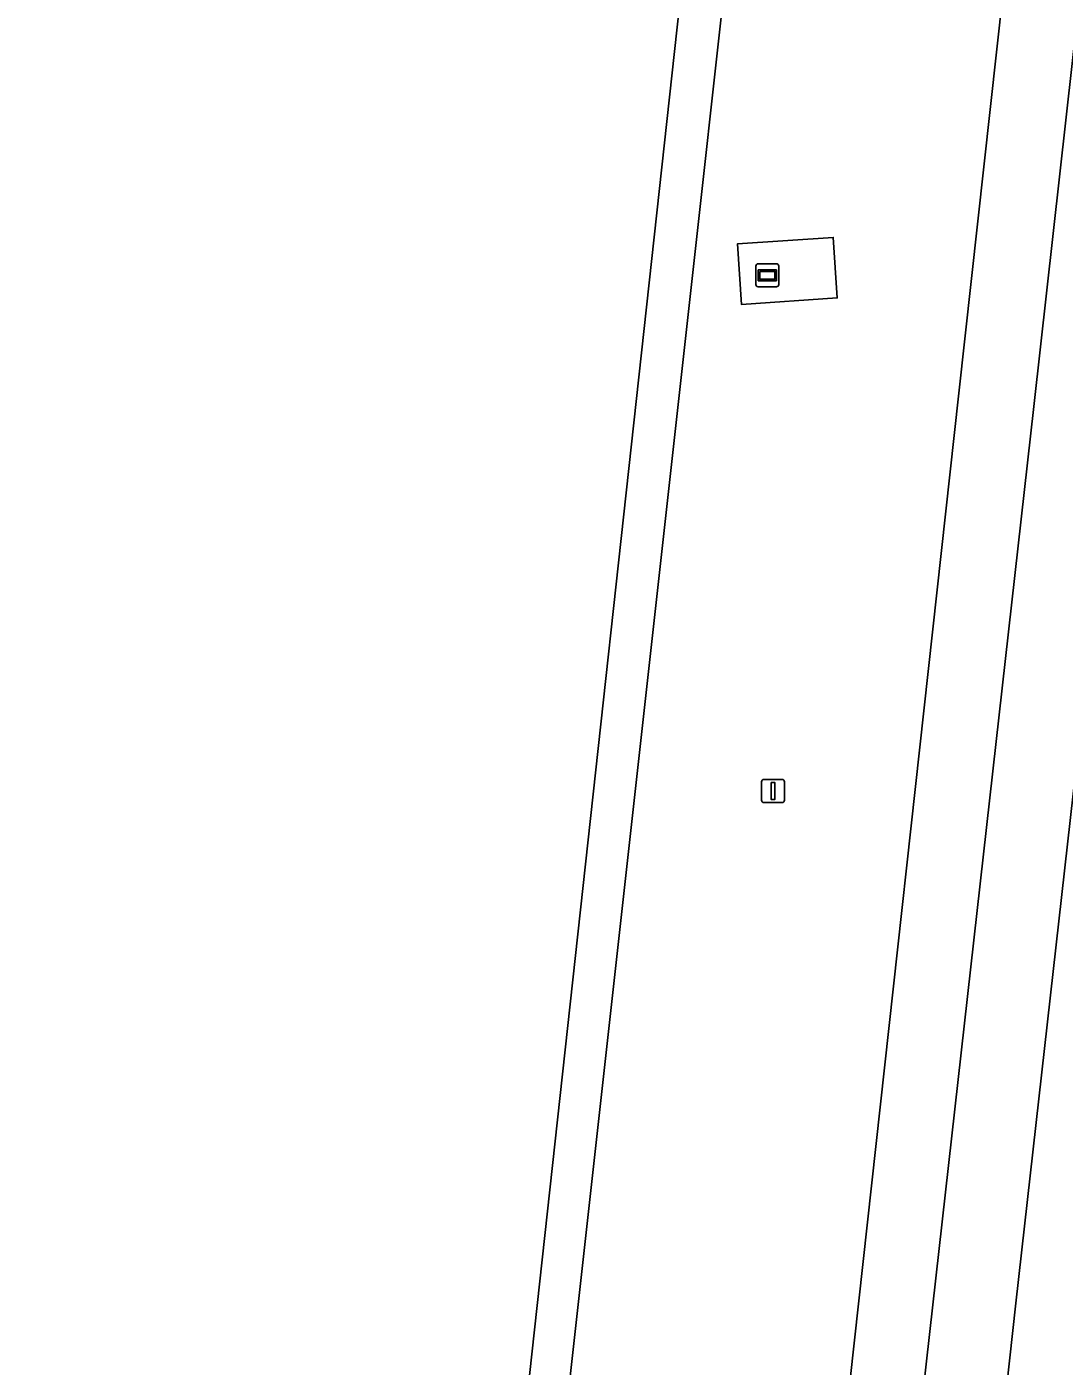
# Model space of a CAD drawing. Extents: x 161928 to 163071, y 386474 to 387428.
# Drawn here: x 161928.7 to 161973.7, y 386750.7 to 386808.8 of the extents above; entities that cross this region are included whole.
import ezdxf

# ---------------------------------------------------------------- set-up
doc = ezdxf.new("R2010")
doc.units = 0
for name, color, linetype in [('IMGEO_Berm_groen', 7, 'Continuous'), ('IMGEO_Lichtmast', 7, 'Continuous'), ('IMGEO_Reclamebord', 7, 'Continuous'), ('IMGEO_Rijbaan_regionaal_gesloten', 7, 'Continuous'), ('IMGEO_Terreindeel_open', 7, 'Continuous')]:
    doc.layers.add(name, color=color, linetype=linetype)

msp = doc.modelspace()

# ---------------------------------------------------------------- linework, layer by layer
at = {"layer": 'IMGEO_Berm_groen'}
for points in [[(161977.058, 386973.104), (161957.198, 386794.248), (161952.285, 386750), (161946.754, 386700.217), (161940.878, 386644.971), (161934.298, 386580.219)], [(161946.624, 386581.642), (161954.623, 386661.189), (161958.808, 386699.805), (161959.153, 386702.875), (161964.445, 386750), (161969.178, 386792.92), (161972.992, 386827.508)]]:
    msp.add_lwpolyline(points, dxfattribs=at)
msp.add_lwpolyline([(161963.726, 386799.679), (161963.905, 386797.052), (161959.754, 386796.768), (161959.574, 386799.395)], close=True, dxfattribs=at)
at = {"layer": 'IMGEO_Lichtmast'}
for p, q in [((161960.622, 386775.262), (161960.622, 386776.062)), ((161960.622, 386776.062), (161960.622, 386775.262)), ((161960.722, 386776.162), (161961.512, 386776.162)), ((161961.512, 386776.162), (161960.722, 386776.162)), ((161961.612, 386776.062), (161961.612, 386775.262)), ((161961.612, 386775.262), (161961.612, 386776.062)), ((161961.512, 386775.162), (161960.722, 386775.162)), ((161960.722, 386775.162), (161961.512, 386775.162))]:
    msp.add_line(p, q, dxfattribs=at)
msp.add_lwpolyline([(161961.042, 386776.037), (161961.192, 386776.037), (161961.192, 386775.287), (161961.042, 386775.287), (161961.042, 386776.037)], dxfattribs=at)
for centre, start, end in [((161960.722, 386776.062), 90, 180), ((161960.722, 386776.062), 90, 180), ((161961.512, 386776.062), 0, 90), ((161961.512, 386776.062), 360, 90), ((161960.722, 386775.262), 180, 270), ((161960.722, 386775.262), 180, 270), ((161961.512, 386775.262), 270, 0), ((161961.512, 386775.262), 270, 0)]:
    msp.add_arc(centre, 0.1, start, end, dxfattribs=at)
at = {"layer": 'IMGEO_Reclamebord'}
for p, q in [((161960.373, 386797.636), (161960.373, 386798.436)), ((161960.373, 386798.436), (161960.373, 386797.636)), ((161960.473, 386798.536), (161961.263, 386798.536)), ((161961.263, 386798.536), (161960.473, 386798.536)), ((161961.363, 386798.436), (161961.363, 386797.636)), ((161961.363, 386797.636), (161961.363, 386798.436)), ((161961.263, 386797.536), (161960.473, 386797.536)), ((161960.473, 386797.536), (161961.263, 386797.536))]:
    msp.add_line(p, q, dxfattribs=at)
for points in [[(161960.474, 386798.268), (161961.262, 386798.268), (161961.262, 386797.804), (161960.474, 386797.804), (161960.474, 386798.268)], [(161960.539, 386798.203), (161960.539, 386797.869), (161961.197, 386797.869), (161961.197, 386798.203), (161960.539, 386798.203)]]:
    msp.add_lwpolyline(points, dxfattribs=at)
for centre, start, end in [((161960.473, 386798.436), 90, 180), ((161960.473, 386798.436), 90, 180), ((161961.263, 386798.436), 0, 90), ((161961.263, 386798.436), 360, 90), ((161960.473, 386797.636), 180, 270), ((161960.473, 386797.636), 180, 270), ((161961.263, 386797.636), 270, 0), ((161961.263, 386797.636), 270, 0)]:
    msp.add_arc(centre, 0.1, start, end, dxfattribs=at)
at = {"layer": 'IMGEO_Rijbaan_regionaal_gesloten'}
for points in [[(161928.749, 386531.924), (161929.937, 386531.879), (161934.298, 386580.219), (161940.878, 386644.971), (161946.754, 386700.217), (161952.285, 386750), (161957.198, 386794.248), (161977.058, 386973.104), (161980.16, 387000), (161985.65, 387049.083), (161983.673, 387049.28), (161959.612, 386832.977), (161940.62, 386659.585), (161938.388, 386635.586), (161935.094, 386600.16)], [(161972.435, 386792.338), (161984.427, 386899.765), (161995.601, 387000.147), (162000.892, 387047.542), (161997.606, 387047.891), (161994.104, 387017.005), (161992.176, 387000), (161983.933, 386925.263), (161978.27, 386876.664), (161975.047, 386846.144), (161972.992, 386827.508), (161969.178, 386792.92), (161964.445, 386750), (161959.153, 386702.875), (161958.808, 386699.805), (161954.623, 386661.189), (161946.624, 386581.642), (161945.107, 386566.558), (161941.907, 386531.424), (161945.326, 386531.294), (161945.53, 386533.621), (161952.774, 386609.984), (161961.616, 386696.605), (161966.123, 386736.258)], [(161976.129, 386793.271), (161983.664, 386860.163), (161994.441, 386956.609), (161999.349, 387000.588), (162004.52, 387047.158), (162000.892, 387047.542), (161995.601, 387000.147), (161984.427, 386899.765), (161972.435, 386792.338), (161966.123, 386736.258), (161961.616, 386696.605), (161952.774, 386609.984), (161945.53, 386533.621), (161945.326, 386531.294), (161948.86, 386531.16), (161949.012, 386532.874), (161955.82, 386605.473), (161963.038, 386676.606), (161966.601, 386708.203), (161970.597, 386743.824), (161971.645, 386753.437)]]:
    msp.add_lwpolyline(points, close=True, dxfattribs=at)
msp.add_lwpolyline([(161983.664, 386860.163), (161976.129, 386793.271), (161971.645, 386753.437), (161970.597, 386743.824), (161970.404, 386740.167), (161970.121, 386734.016), (161970.093, 386730.614), (161970.06, 386727.579), (161970.123, 386725.155), (161970.213, 386721.198), (161970.363, 386716.943), (161970.732, 386708.667), (161970.925, 386705.32), (161971.624, 386691.893), (161977.874, 386556.286), (161978.76, 386534.233), (161979.003, 386529.077), (161979.123, 386525.549), (161994.018, 386528.08)], dxfattribs=at)
at = {"layer": 'IMGEO_Terreindeel_open'}
msp.add_lwpolyline([(161959.574, 386799.395), (161959.754, 386796.768), (161963.905, 386797.052), (161963.726, 386799.679)], close=True, dxfattribs=at)

doc.saveas('drawing.dxf')
